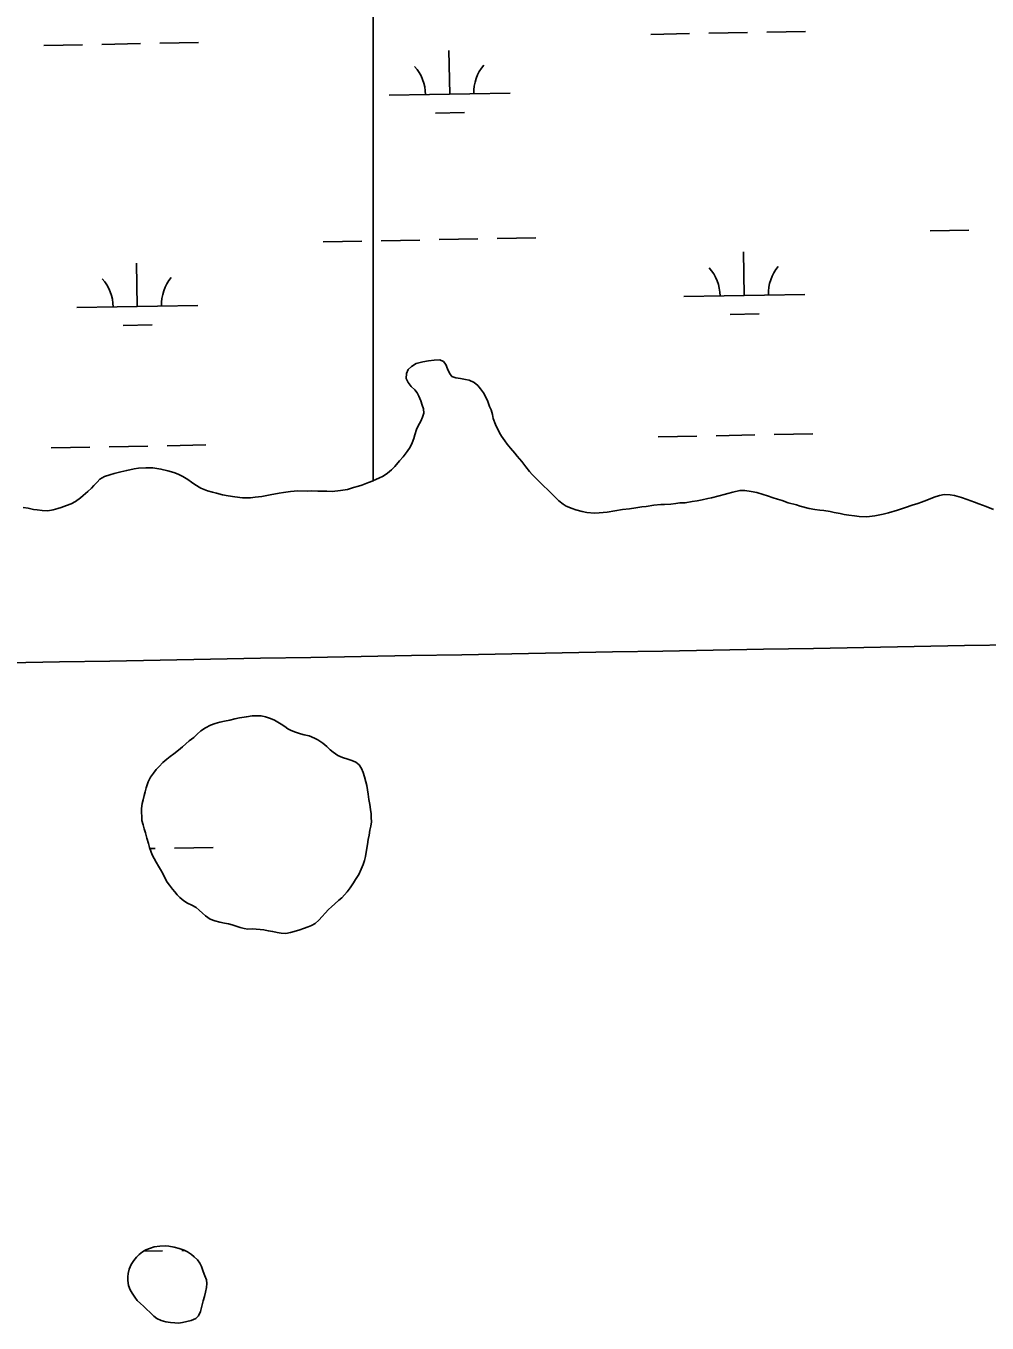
# Model space of a CAD drawing. Extents: x 3925854 to 3964121, y 224593 to 250589.
# Drawn here: x 3937793 to 3938588, y 235681 to 236753 of the extents above; entities that cross this region are included whole.
import ezdxf

# ---------------------------------------------------------------- set-up
doc = ezdxf.new("R2010")
doc.units = 0
doc.layers.add('V-GRID-MAJR', color=7, linetype='Continuous')
doc.layers.add('V-WETL-SWMP', color=7, linetype='Continuous')

msp = doc.modelspace()

# ---------------------------------------------------------------- linework, layer by layer
at = {"layer": 'V-GRID-MAJR'}
msp.add_spline([(3930006.603, 236087.686), (3935327.129, 236182.494), (3940647.643, 236278.076), (3945968.142, 236374.431), (3951288.627, 236471.56), (3956609.098, 236569.464), (3961929.554, 236668.141), (3961929.555, 236668.141)], degree=3, dxfattribs=at)
at = {"layer": 'V-WETL-SWMP'}
for p, q in [((3938080.366, 242013.078), (3938080.366, 236377.051)), ((3938357.892, 236746.9), (3938389.886, 236747.482)), ((3938405.884, 236747.773), (3938437.879, 236748.355)), ((3937808.075, 236736.903), (3937840.069, 236737.485)), ((3937856.067, 236737.776), (3937888.061, 236738.357)), ((3937904.059, 236738.648), (3937936.053, 236739.23)), ((3938309.9, 236746.028), (3938341.894, 236746.609)), ((3938143.707, 236696.568), (3938143.053, 236732.562)), ((3938093.716, 236695.659), (3938193.699, 236697.477)), ((3938131.99, 236680.922), (3938155.986, 236681.358)), ((3938087.056, 236575.447), (3938119.051, 236576.029)), ((3938135.048, 236576.32), (3938167.043, 236576.902)), ((3938183.04, 236577.193), (3938215.035, 236577.774)), ((3938540.889, 236583.699), (3938572.884, 236584.281)), ((3938039.064, 236574.575), (3938071.059, 236575.156)), ((3938387.245, 236530.155), (3938386.591, 236566.149)), ((3937885.42, 236521.03), (3937884.765, 236557.025)), ((3937835.428, 236520.121), (3937935.412, 236521.939)), ((3938337.253, 236529.246), (3938437.237, 236531.064)), ((3938375.528, 236514.509), (3938399.524, 236514.945)), ((3937873.702, 236505.384), (3937897.699, 236505.82)), ((3938108.102, 236465.67), (3938109.476, 236468.968)), ((3938109.476, 236468.968), (3938112.11, 236471.341)), ((3938112.11, 236471.341), (3938115.994, 236473.883)), ((3938115.994, 236473.883), (3938121.611, 236475.191)), ((3938121.611, 236475.191), (3938126.294, 236476.021)), ((3938126.294, 236476.021), (3938130.823, 236476.693)), ((3938130.823, 236476.693), (3938135.511, 236477.054)), ((3938135.511, 236477.054), (3938138.496, 236475.677)), ((3938138.496, 236475.677), (3938140.4, 236473.038)), ((3938140.4, 236473.038), (3938142, 236469.457)), ((3938142, 236469.457), (3938143.443, 236466.031)), ((3938107.831, 236461.601), (3938108.102, 236465.67)), ((3938109.43, 236458.176), (3938107.831, 236461.601)), ((3938111.966, 236454.918), (3938109.43, 236458.176)), ((3938143.443, 236466.031), (3938145.505, 236463.237)), ((3938145.505, 236463.237), (3938148.801, 236462.02)), ((3938148.801, 236462.02), (3938152.561, 236461.433)), ((3938152.561, 236461.433), (3938156.789, 236460.85)), ((3938156.789, 236460.85), (3938159.767, 236460.255)), ((3938159.767, 236460.255), (3938164.011, 236458.109)), ((3938164.011, 236458.109), (3938166.85, 236455.792)), ((3938114.966, 236452.134), (3938111.966, 236454.918)), ((3938116.866, 236449.807), (3938114.966, 236452.134)), ((3938118.304, 236446.851), (3938116.866, 236449.807)), ((3938119.751, 236442.956), (3938118.304, 236446.851)), ((3938166.85, 236455.792), (3938169.225, 236453.002)), ((3938169.225, 236453.002), (3938171.762, 236449.587)), ((3938171.762, 236449.587), (3938173.198, 236446.787)), ((3938173.198, 236446.787), (3938175.276, 236442.429)), ((3938121.037, 236439.528), (3938119.751, 236442.956)), ((3938122.008, 236436.41), (3938121.037, 236439.528)), ((3938122.357, 236432.817), (3938122.008, 236436.41)), ((3938175.276, 236442.429), (3938176.723, 236438.534)), ((3938176.723, 236438.534), (3938178.004, 236435.576)), ((3938117.772, 236422.448), (3938119.766, 236426.222)), ((3938119.766, 236426.222), (3938121.138, 236429.676)), ((3938121.138, 236429.676), (3938122.357, 236432.817)), ((3938178.004, 236435.576), (3938178.981, 236431.832)), ((3938178.981, 236431.832), (3938179.797, 236428.556)), ((3938179.797, 236428.556), (3938181.726, 236423.415)), ((3938113.969, 236411.931), (3938114.877, 236414.912)), ((3938114.877, 236414.912), (3938116.395, 236419.462)), ((3938116.395, 236419.462), (3938117.772, 236422.448)), ((3938181.726, 236423.415), (3938184.922, 236416.723)), ((3938184.922, 236416.723), (3938186.673, 236413.77)), ((3938363.94, 236414.28), (3938395.934, 236414.862)), ((3938411.932, 236415.153), (3938443.927, 236415.735)), ((3937814.123, 236404.283), (3937846.117, 236404.865)), ((3937862.115, 236405.156), (3937894.109, 236405.737)), ((3937910.107, 236406.028), (3937942.102, 236406.61)), ((3938108.605, 236401.241), (3938110.914, 236404.862)), ((3938110.914, 236404.862), (3938112.597, 236408.476)), ((3938112.597, 236408.476), (3938113.969, 236411.931)), ((3938186.673, 236413.77), (3938189.371, 236409.887)), ((3938189.371, 236409.887), (3938191.275, 236407.248)), ((3938191.275, 236407.248), (3938194.125, 236403.837)), ((3938194.125, 236403.837), (3938197.449, 236399.961)), ((3938315.948, 236413.408), (3938347.942, 236413.989)), ((3938098.254, 236388.78), (3938102.117, 236393.355)), ((3938102.117, 236393.355), (3938105.21, 236396.828)), ((3938105.21, 236396.828), (3938108.605, 236401.241)), ((3938197.449, 236399.961), (3938199.509, 236397.323)), ((3938199.509, 236397.323), (3938203.308, 236392.827)), ((3938088.639, 236380.863), (3938092.21, 236383.401)), ((3938092.21, 236383.401), (3938095.467, 236386.093)), ((3938095.467, 236386.093), (3938098.254, 236388.78)), ((3938203.308, 236392.827), (3938206.635, 236388.638)), ((3938206.635, 236388.638), (3938209.804, 236384.605)), ((3938209.804, 236384.605), (3938212.018, 236382.281)), ((3938080.366, 236377.051), (3938080.701, 236377.184)), ((3938080.701, 236377.184), (3938085.217, 236379.107)), ((3938085.217, 236379.107), (3938088.639, 236380.863)), ((3938212.018, 236382.281), (3938217.076, 236377.016)), ((3938217.076, 236377.016), (3938228.924, 236365.408)), ((3938228.924, 236365.408), (3938231.453, 236362.775)), ((3938231.453, 236362.775), (3938233.825, 236360.297)), ((3938348.303, 236360.374), (3938352.359, 236361.354)), ((3938352.359, 236361.354), (3938357.197, 236362.342)), ((3938357.197, 236362.342), (3938360.318, 236362.999)), ((3938360.318, 236362.999), (3938366.4, 236364.625)), ((3938366.4, 236364.625), (3938370.768, 236365.765)), ((3938370.768, 236365.765), (3938373.732, 236366.421)), ((3938373.732, 236366.421), (3938377.943, 236367.558)), ((3938377.943, 236367.558), (3938383.56, 236368.867)), ((3938383.56, 236368.867), (3938387.624, 236369.065)), ((3938387.624, 236369.065), (3938393.107, 236368.183)), ((3938393.107, 236368.183), (3938397.651, 236367.291)), ((3938397.651, 236367.291), (3938402.984, 236365.782)), ((3938402.984, 236365.782), (3938406.437, 236364.566)), ((3938406.437, 236364.566), (3938411.146, 236362.894)), ((3938411.146, 236362.894), (3938414.756, 236361.679)), ((3938414.756, 236361.679), (3938418.52, 236360.623)), ((3938533.792, 236359.457), (3938538.311, 236361.067)), ((3938538.311, 236361.067), (3938544.386, 236363.475)), ((3938544.386, 236363.475), (3938548.594, 236364.926)), ((3938548.594, 236364.926), (3938552.495, 236365.748)), ((3938552.495, 236365.748), (3938557.502, 236365.486)), ((3938557.502, 236365.486), (3938561.105, 236364.897)), ((3938561.105, 236364.897), (3938566.909, 236363.236)), ((3938566.909, 236363.236), (3938571.461, 236361.563)), ((3938571.461, 236361.563), (3938577.584, 236359.28)), ((3938233.825, 236360.297), (3938237.448, 236357.675)), ((3938237.448, 236357.675), (3938240.123, 236356.139)), ((3938240.123, 236356.139), (3938244.993, 236353.999)), ((3938244.993, 236353.999), (3938248.132, 236352.937)), ((3938248.132, 236352.937), (3938253.148, 236351.737)), ((3938253.148, 236351.737), (3938257.225, 236350.684)), ((3938257.225, 236350.684), (3938263.329, 236350.277)), ((3938263.329, 236350.277), (3938267.237, 236350.474)), ((3938267.237, 236350.474), (3938273.798, 236351.166)), ((3938273.798, 236351.166), (3938280.356, 236352.172)), ((3938280.356, 236352.172), (3938286.602, 236353.174)), ((3938286.602, 236353.174), (3938292.381, 236353.859)), ((3938292.381, 236353.859), (3938297.535, 236354.537)), ((3938297.535, 236354.537), (3938302.531, 236355.37)), ((3938302.531, 236355.37), (3938306.281, 236355.721)), ((3938306.281, 236355.721), (3938312.368, 236356.878)), ((3938312.368, 236356.878), (3938318.306, 236357.408)), ((3938318.306, 236357.408), (3938321.433, 236357.44)), ((3938321.433, 236357.44), (3938326.436, 236357.648)), ((3938326.436, 236357.648), (3938330.653, 236358.16)), ((3938330.653, 236358.16), (3938333.93, 236358.819)), ((3938333.93, 236358.819), (3938338.465, 236358.866)), ((3938338.465, 236358.866), (3938344.085, 236359.861)), ((3938344.085, 236359.861), (3938348.303, 236360.374)), ((3938418.52, 236360.623), (3938423.543, 236358.798)), ((3938423.543, 236358.798), (3938430.443, 236356.992)), ((3938430.443, 236356.992), (3938433.425, 236355.928)), ((3938433.425, 236355.928), (3938440.95, 236354.128)), ((3938440.95, 236354.128), (3938445.493, 236353.392)), ((3938445.493, 236353.392), (3938449.878, 236352.812)), ((3938449.878, 236352.812), (3938453.01, 236352.375)), ((3938453.01, 236352.375), (3938458.18, 236351.489)), ((3938458.18, 236351.489), (3938461.471, 236350.897)), ((3938461.471, 236350.897), (3938466.641, 236350.012)), ((3938501.991, 236349.435), (3938506.515, 236350.576)), ((3938506.515, 236350.576), (3938513.842, 236352.841)), ((3938513.842, 236352.841), (3938520.545, 236354.942)), ((3938520.545, 236354.942), (3938526.157, 236356.72)), ((3938526.157, 236356.72), (3938530.676, 236358.33)), ((3938530.676, 236358.33), (3938533.792, 236359.457)), ((3938577.584, 236359.28), (3938581.195, 236357.909)), ((3938581.195, 236357.909), (3938587.159, 236355.78)), ((3938587.159, 236355.78), (3938593.44, 236353.342)), ((3938466.641, 236350.012), (3938469.776, 236349.262)), ((3938469.776, 236349.262), (3938473.692, 236348.676)), ((3938473.692, 236348.676), (3938478.39, 236348.099)), ((3938478.39, 236348.099), (3938482.149, 236347.512)), ((3938482.149, 236347.512), (3938488.565, 236347.108)), ((3938488.565, 236347.108), (3938495.123, 236348.114)), ((3938495.123, 236348.114), (3938501.991, 236349.435)), ((3937895.845, 236073.039), (3937900.158, 236073.117)), ((3937916.155, 236073.408), (3937948.15, 236073.99)), ((3937890.794, 235740.217), (3937906.206, 235740.497)), ((3937922.203, 235740.788), (3937924.539, 235740.831))]:
    msp.add_line(p, q, dxfattribs=at)
for points in [[(3937840.767, 236364.72), (3937844.487, 236368.042), (3937847.429, 236370.887), (3937849.596, 236373.099), (3937852.225, 236375.941), (3937854.391, 236378.309), (3937858.278, 236380.538), (3937862.798, 236381.992), (3937866.229, 236382.965), (3937871.844, 236384.43), (3937876.68, 236385.575), (3937882.923, 236386.89), (3937886.513, 236387.552), (3937892.61, 236387.771), (3937898.241, 236387.672), (3937904.976, 236386.646), (3937910.777, 236385.298), (3937915.64, 236383.784), (3937919.095, 236382.412), (3937923.023, 236380.575), (3937927.273, 236377.96), (3937930.11, 236375.8), (3937932.945, 236373.796), (3937937.98, 236370.876), (3937943.475, 236368.742), (3937947.71, 236367.535), (3937950.847, 236366.628), (3937955.864, 236365.429), (3937960.565, 236364.538), (3937966.048, 236363.656), (3937972.467, 236362.94), (3937979.035, 236363.007), (3937982.941, 236363.36), (3937988.408, 236364.041), (3937995.276, 236365.363), (3938002.612, 236366.689), (3938006.359, 236367.353), (3938011.982, 236368.036), (3938018.076, 236368.567), (3938026.053, 236368.493), (3938029.491, 236368.684), (3938034.811, 236368.426), (3938038.566, 236368.308), (3938042.006, 236368.343), (3938046.543, 236368.233), (3938053.417, 236368.929), (3938059.349, 236369.928), (3938064.183, 236371.385), (3938068.237, 236372.521), (3938071.199, 236373.49), (3938076.651, 236375.579), (3938080.366, 236377.051), (3938080.366, 242013.078)], [(3937791.134, 236354.985), (3937795.208, 236354.245), (3937799.596, 236353.351), (3937802.729, 236352.914), (3937806.643, 236352.485), (3937811.494, 236352.222), (3937815.864, 236353.048), (3937819.607, 236354.025), (3937822.571, 236354.837), (3937826.933, 236356.446), (3937830.827, 236358.05), (3937834.404, 236359.963), (3937838.441, 236362.819), (3937840.767, 236364.72)], [(3937889.199, 236096.284), (3937888.924, 236106.186), (3937889.426, 236110.178), (3937890.18, 236113.327), (3937891.111, 236116.779), (3937891.805, 236119.807), (3937892.675, 236123.319), (3937894.438, 236128.109), (3937896.332, 236131.934), (3937898.713, 236135.341), (3937901.098, 236138.386), (3937903.368, 236140.885), (3937906.477, 236143.998), (3937909.77, 236146.81), (3937912.706, 236149.196), (3937915.583, 236151.34), (3937919.48, 236154.219), (3937922.893, 236157.153), (3937925.466, 236159.535), (3937928.28, 236162.04), (3937932.056, 236164.918), (3937935.049, 236167.546), (3937938.042, 236170.235), (3937941.941, 236172.909), (3937945.966, 236174.992), (3937949.745, 236176.482), (3937953.66, 236177.526), (3937957.578, 236178.365), (3937961.86, 236179.039), (3937966.138, 236180.099), (3937969.934, 236180.973), (3937975.674, 236181.989), (3937980.27, 236182.642), (3937984.352, 236182.831), (3937987.844, 236182.652), (3937991.379, 236181.857), (3937995.512, 236180.488), (3937998.728, 236179.001), (3938001.69, 236177.595), (3938004.485, 236175.91), (3938007.37, 236173.779), (3938009.998, 236171.85), (3938012.682, 236170.466), (3938016.161, 236169.21), (3938020.451, 236167.877), (3938023.358, 236167.122), (3938027.416, 236166.076), (3938031.904, 236164.25), (3938034.636, 236162.949), (3938038.772, 236160.212), (3938042.123, 236157.347), (3938044.929, 236154.718), (3938047.427, 236152.569), (3938051.261, 236149.83), (3938055.203, 236148.3), (3938059.505, 236146.954), (3938062.778, 236145.84), (3938065.996, 236144.302), (3938068.857, 236142.097), (3938070.88, 236139.218), (3938072.303, 236135.91), (3938073.367, 236132.297), (3938074.375, 236128.2), (3938075.071, 236125.187), (3938075.712, 236121.569), (3938076.233, 236117.829), (3938076.82, 236113.607), (3938077.588, 236109.447), (3938078.356, 236105.226), (3938078.754, 236101.727), (3938078.906, 236098.648), (3938079.004, 236095.025), (3938078.376, 236091.394), (3938077.805, 236088.247), (3938077.122, 236084.132), (3938076.375, 236080.38), (3938075.631, 236076.325), (3938074.892, 236071.787), (3938073.98, 236066.522), (3938073.169, 236063.132), (3938072.115, 236059.859), (3938070.525, 236055.856), (3938068.456, 236051.486), (3938065.962, 236047.292), (3938064.177, 236044.616), (3938061.381, 236040.419), (3938058.816, 236037.192), (3938056.727, 236034.754), (3938054.516, 236032.376), (3938052.122, 236030.298), (3938048.768, 236027.424), (3938045.956, 236024.858), (3938043.623, 236022.539), (3938040.815, 236019.551), (3938038.305, 236016.928), (3938035.497, 236013.879), (3938032.505, 236011.13), (3938029.502, 236009.408), (3938026.615, 236008.23), (3938022.823, 236006.923), (3938019.753, 236005.865)], [(3938019.753, 236005.865), (3938015.237, 236004.49), (3938012.164, 236003.673), (3938008.125, 236002.907), (3938004.5, 236002.991), (3938000.99, 236003.619), (3937997.359, 236004.307), (3937993.727, 236005.055), (3937990.156, 236005.743), (3937986.95, 236006.133), (3937983.685, 236006.462), (3937980.362, 236006.609), (3937976.922, 236006.272), (3937973.653, 236006.964), (3937970.564, 236007.778), (3937967.23, 236008.891), (3937963.899, 236009.824), (3937960.749, 236010.637), (3937957.42, 236011.328), (3937953.726, 236012.257), (3937949.547, 236013.301), (3937945.547, 236014.649), (3937941.835, 236017.269), (3937939.396, 236019.54), (3937936.591, 236022.108), (3937933.972, 236024.196), (3937930.387, 236026.273), (3937927.048, 236027.93), (3937923.767, 236029.769), (3937920.538, 236032.454), (3937918.462, 236034.668), (3937916.443, 236037.124), (3937914.426, 236039.459), (3937911.917, 236042.635), (3937910.138, 236045.275), (3937908.536, 236048.339), (3937906.442, 236052.244), (3937904.596, 236055.608), (3937902.816, 236058.308), (3937900.91, 236061.61), (3937899.247, 236064.795), (3937897.765, 236067.921), (3937896.586, 236070.929), (3937895.529, 236073.938), (3937894.711, 236077.131), (3937893.396, 236081.648), (3937892.205, 236085.864), (3937891.143, 236089.297), (3937890.202, 236092.73), (3937889.199, 236096.284)]]:
    msp.add_lwpolyline(points, dxfattribs=at)
msp.add_lwpolyline([(3937888.176, 235696.842), (3937885.294, 235699.426), (3937883.329, 235702.261), (3937881.072, 235705.335), (3937879.494, 235708.126), (3937878.197, 235711.936), (3937877.722, 235715.802), (3937877.546, 235718.849), (3937877.805, 235721.852), (3937878.641, 235725.345), (3937880.345, 235729.089), (3937882.585, 235732.451), (3937884.831, 235735.184), (3937887.082, 235737.482), (3937889.77, 235739.638), (3937892.561, 235741.216), (3937896.271, 235742.754), (3937899.504, 235743.658), (3937904.192, 235744.335), (3937908.399, 235744.572), (3937911.45, 235744.361), (3937915.91, 235743.584), (3937920.134, 235742.32), (3937924.164, 235741.007), (3937926.887, 235739.728), (3937930.104, 235737.438), (3937932.543, 235735.527), (3937935.086, 235732.94), (3937937.098, 235730.299), (3937938.385, 235727.408), (3937939.831, 235723.261), (3937941.317, 235719.889), (3937942.562, 235716.514), (3937942.98, 235713.518), (3937942.628, 235710.079), (3937941.796, 235706.247), (3937940.865, 235702.608), (3937939.981, 235699.115), (3937938.915, 235694.603), (3937937.603, 235690.38), (3937936.14, 235686.735), (3937933.792, 235684.437), (3937930.081, 235682.947), (3937926.268, 235681.988), (3937922.743, 235681.178), (3937919.602, 235680.759), (3937916.406, 235680.968), (3937912.87, 235681.319), (3937908.944, 235681.859), (3937905.062, 235682.884), (3937901.561, 235684.591), (3937899.171, 235686.405), (3937895.994, 235689.421), (3937893.061, 235692.295), (3937890.422, 235694.833)], close=True, dxfattribs=at)
for centre, start, end in [((3938088.465, 236696.039), 0.269879, 41.813537), ((3938198.933, 236698.047), 140.269876, 181.813534), ((3938442.47, 236531.634), 140.269876, 181.813534), ((3937830.178, 236520.501), 0.269879, 41.813537), ((3937940.645, 236522.51), 140.269876, 181.813534), ((3938332.003, 236529.626), 0.269879, 41.813537)]:
    msp.add_arc(centre, 35.246, start, end, dxfattribs=at)

doc.saveas('drawing.dxf')
